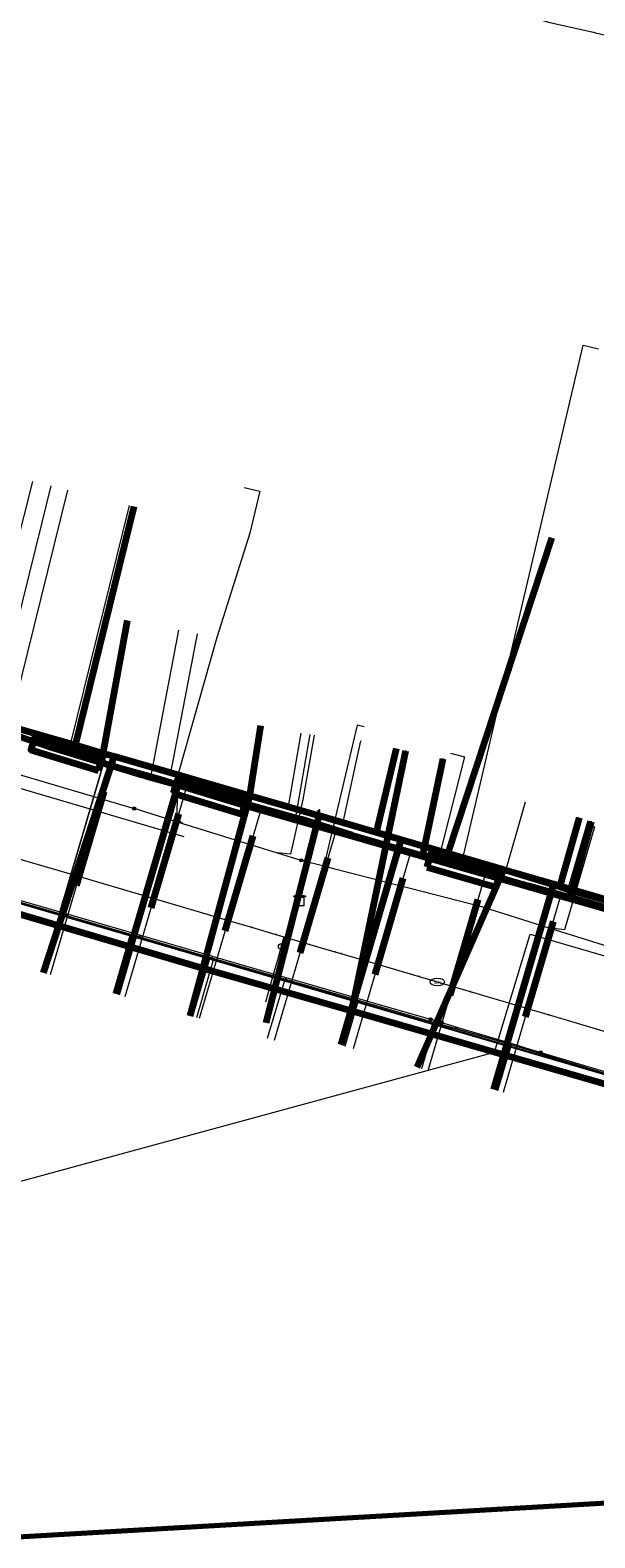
# Model space of a CAD drawing. Extents: x 152558 to 154479, y 462974 to 463683.
# Tile 321 of 638: x 154186 to 154225, y 462974 to 463078. Entities that reach past the tile are written whole.
import ezdxf
from ezdxf.enums import TextEntityAlignment as Align
from ezdxf.lldxf.tags import DXFTag

# ---------------------------------------------------------------- set-up
doc = ezdxf.new("R2010")
doc.units = 0
doc.header["$LTSCALE"] = 0.2
doc.layers.get('0').update_dxf_attribs({"linetype": 'CONTINUOUS'})
for name, color, linetype, lineweight in [('B-RO-KL-DATA_COAXIAAL_7_ZIGGO BV-G', 90, 'KL-DATA-N', 18), ('B-RO-KL-DATA_HULPSTUK_KPN BV-S', 90, 'CONTINUOUS', 25), ('B-RO-KL-DATA_HULPSTUK_REGGEFIBER OPERATOR BV-S', 90, 'CONTINUOUS', 25), ('B-RO-KL-DATA_KABELBED_KPN BV-G', 90, 'CONTINUOUS', 100), ('B-RO-KL-DATA_KABELBED_ZIGGO BV-G', 90, 'CONTINUOUS', 100), ('B-RO-KL-DATA_MANTELBUIS_PVC_1.25_KPN BV-G', 90, 'CONTINUOUS', 100), ('B-RO-KL-DATA_REGGEFIBER OPERATOR BV-G', 90, 'KL-DATA-N', 18), ('B-RO-KL-ET_LS_400 V_STEDIN NETBEHEER BV-G', 190, 'KL-LS-N', 18), ('B-RO-KL-ET_LS_GEMEENTE AMERSFOORT-S', 190, 'CONTINUOUS', 25), ('B-RO-KL-ET_LS_HULPSTUK_STEDIN NETBEHEER BV-S', 190, 'CONTINUOUS', 25), ('B-RO-KL-ET_LS_MANTELBUIS_PVC_125_STEDIN NETBEHEER BV-G', 190, 'CONTINUOUS', 100), ('B-RO-KL-ET_MS_10 KV_STEDIN NETBEHEER BV-G', 130, 'KL-MS-N', 18), ('B-RO-KL-GAS_LD_MANTELBUIS_STEDIN NETBEHEER BV-G', 50, 'CONTINUOUS', 100), ('B-RO-KL-GAS_LD_PE_32_0.1 BAR_STEDIN NETBEHEER BV-G', 50, 'KL-GAS-LD-N', 18), ('B-RO-KL-GAS_LD_PVC_110_0.1 BAR_STEDIN NETBEHEER BV-G', 50, 'KL-GAS-LD-N', 18), ('B-RO-KL-WATER_110_VITENS-G', 170, 'KL-WATER-N', 18), ('B-RO-KL-WATER_150_VITENS-G', 170, 'KL-WATER-N', 18), ('B-RO-KL-WATER_HULPSTUK_VITENS-S', 170, 'CONTINUOUS', 25), ('B-RO-KL-WATER_VITENS-S', 170, 'CONTINUOUS', 25), ('B-RO-OG-INFO_ORIENTATIEPOLYGOON-GV', 7, 'CONTINUOUS', 70), ('B-RO-OG-INFO_VITENS-S', 7, 'CONTINUOUS', 25)]:
    doc.layers.add(name, color=color, linetype=linetype, lineweight=lineweight)
doc.styles.add('NLCS-ISO', font='NLCS-ISO.ttf')
tags = doc.linetypes.add('KL-DATA-N', pattern='A,4,-1,[101,NLCS.SHX,S=0.5,R=0,X=0,Y=0],-1,4,-1,["D",Standard,S=1,R=0,X=-0.25,Y=-0.5],-1.5', length=12.5).pattern_tags.tags
tags[18] = DXFTag(74, 10)
tags = doc.linetypes.add('KL-GAS-LD-N', pattern='A,4,-1,[69,NLCS.SHX,S=0.5,R=0,X=0,Y=0],-1,4,-1,["L",Standard,S=1,R=0,X=0.25,Y=-0.5],-2', length=13).pattern_tags.tags
tags[18] = DXFTag(74, 10)
tags = doc.linetypes.add('KL-LS-N', pattern='A,4,-1,[103,NLCS.SHX,S=0.75,R=0,X=0,Y=0],-1,4,-1,["L",Standard,S=1,R=0,X=0,Y=-0.5],-2', length=13).pattern_tags.tags
tags[18] = DXFTag(74, 10)
tags = doc.linetypes.add('KL-MS-N', pattern='A,4,-1,[103,NLCS.SHX,S=0.75,R=0,X=0,Y=0],-1,4,-1,["M",Standard,S=1,R=0,X=0,Y=-0.5],-2', length=13).pattern_tags.tags
tags[18] = DXFTag(74, 10)
doc.linetypes.add('KL-WATER-N', pattern='A,7,-0.5,[168,NLCS.SHX,S=0.75,R=0,X=0.75,Y=0],-2', length=9.5)

# ---------------------------------------------------------------- blocks, each defined once
blk = doc.blocks.new('SKL-WTB_HULP_MOF-SO')
at = {"linetype": 'ByBlock', "lineweight": 18}
h = blk.add_hatch(color=0, dxfattribs=at)
h.dxf.hatch_style = 1
h.paths.add_polyline_path([(-0.5625, 0, 1), (0.5625, 0, 1)])
at = {"color": 0, "linetype": 'ByBlock', "lineweight": 18}
blk.add_circle((0, 0), 0.5625, dxfattribs=at)
at = {"color": 0, "linetype": 'ByBlock', "lineweight": 18, "style": 'NLCS-ISO', "flags": 1}
for tag, p in [('TYPE', (1.5, 0)), ('OMSCHRIJVING', (1.5, -3)), ('LABEL', (1.5, -1.5))]:
    blk.add_attdef(tag, p, '', height=1, dxfattribs=at)
blk = doc.blocks.new('SKL-WTB_HULP_OVERIG-SO')
at = {"color": 0, "linetype": 'ByBlock', "lineweight": 18}
for points in [[(-0.14, 0.14), (0.14, -0.14)], [(0.14, 0.14), (-0.14, -0.14)]]:
    blk.add_lwpolyline(points, dxfattribs=at)
at = {"color": 0, "linetype": 'ByBlock', "lineweight": 18, "style": 'NLCS-ISO', "flags": 1}
for tag, p in [('TYPE', (1.5, 0)), ('OMSCHRIJVING', (1.5, -3)), ('LABEL', (1.5, -1.5))]:
    blk.add_attdef(tag, p, '', height=1, dxfattribs=at)
blk = doc.blocks.new('SKL-WTB_HULP_TECHNISCH GEBOUW-SO')
at = {"color": 0, "linetype": 'ByBlock', "lineweight": 18}
for points in [[(-2, 1.5), (0, 2), (2, 1.5), (2, 1.18), (-2, 1.18)], [(-1.5, 1.02), (1.5, 1.02), (1.5, -2), (-1.5, -2)]]:
    blk.add_lwpolyline(points, close=True, dxfattribs=at)
at = {"color": 0, "linetype": 'ByBlock', "lineweight": 18, "style": 'NLCS-ISO', "flags": 1}
for tag, p in [('TYPE', (2.5, 0)), ('OMSCHRIJVING', (2.5, -3)), ('LABEL', (2.5, -1.5))]:
    blk.add_attdef(tag, p, '', height=1, dxfattribs=at)
blk = doc.blocks.new('SKL-WTB_HULP_AFSLUITER-SO')
at = {"color": 0, "linetype": 'ByBlock', "lineweight": 18}
blk.add_lwpolyline([(0, 0.8), (0, -0.8)], dxfattribs=at)
blk.add_circle((0, 0), 1, dxfattribs=at)
at = {"color": 0, "linetype": 'ByBlock', "lineweight": 18, "style": 'NLCS-ISO', "flags": 1}
for tag, p in [('TYPE', (1.5, 0)), ('OMSCHRIJVING', (1.5, -3)), ('LABEL', (1.5, -1.5))]:
    blk.add_attdef(tag, p, '', height=1, dxfattribs=at)
blk = doc.blocks.new('SKL-WATER_BRANDKRAAN_BRANDPUT-SO')
at = {"color": 0, "linetype": 'ByBlock', "lineweight": 18}
blk.add_ellipse((0, 0), major_axis=(2.5, 0), ratio=0.54, dxfattribs=at)
at = {"color": 0, "linetype": 'ByBlock', "lineweight": 18, "style": 'NLCS-ISO'}
blk.add_text('bk', height=1.5, dxfattribs=at).set_placement((0.16, 0), align=Align.MIDDLE_CENTER)
blk = doc.blocks.new('SKL-ET_LS_MAST-SO')
for p, q in [((-0.05, 2.07), (0.05, 2.07)), ((-0.05, -2), (0.05, -2))]:
    blk.add_line(p, q)
for points in [[(-0.18, 1.76), (-0.22, 1.76), (-0.22, 1.84), (-0.18, 1.84), (-0.18, 1.79)], [(-0.18, 1.49), (-0.22, 1.49), (-0.22, 1.57), (-0.18, 1.57), (-0.18, 1.52)], [(-0.18, 1.79), (-0.05, 1.79)], [(-0.18, 1.76), (-0.05, 1.76)], [(-0.18, 1.52), (-0.05, 1.52)], [(-0.18, 1.49), (-0.05, 1.49)], [(-0.05, -2), (-0.05, 2.07)], [(0.05, -2), (0.05, 2.07)], [(0.18, 1.92), (0.05, 1.92)], [(0.18, 1.89), (0.05, 1.89)], [(0.18, 1.66), (0.05, 1.66)], [(0.18, 1.63), (0.05, 1.63)], [(0.18, 1.39), (0.05, 1.39)], [(0.18, 1.36), (0.05, 1.36)], [(0.18, 1.89), (0.22, 1.89), (0.22, 1.97), (0.18, 1.97), (0.18, 1.92)], [(0.18, 1.63), (0.22, 1.63), (0.22, 1.71), (0.18, 1.71), (0.18, 1.66)], [(0.18, 1.36), (0.22, 1.36), (0.22, 1.44), (0.18, 1.44), (0.18, 1.39)]]:
    blk.add_lwpolyline(points)
blk = doc.blocks.new('SOG-INFO_OVERIG-SO')
at = {"color": 0, "linetype": 'ByBlock', "lineweight": 18}
for points in [[(-0.14, 0.14), (0.14, -0.14)], [(0.14, 0.14), (-0.14, -0.14)]]:
    blk.add_lwpolyline(points, dxfattribs=at)
at = {"color": 0, "linetype": 'ByBlock', "lineweight": 18, "style": 'NLCS-ISO', "flags": 1}
for tag, p in [('TYPE', (1.5, 0)), ('OMSCHRIJVING', (1.5, -3)), ('LABEL', (1.5, -1.5))]:
    blk.add_attdef(tag, p, '', height=1, dxfattribs=at)

msp = doc.modelspace()

# ---------------------------------------------------------------- linework, layer by layer
at = {"layer": 'B-RO-KL-DATA_COAXIAAL_7_ZIGGO BV-G', "flags": 128}
for points in [[(154193.225, 463045.467), (154189.166, 463028.912), (154184.513, 463030.257), (154183.806, 463030.461), (154181.991, 463030.985), (154177.678, 463032.231), (154173.692, 463033.383), (154172.754, 463033.66), (154171.749, 463033.958), (154169.624, 463034.586), (154162.38, 463036.729), (154158.545, 463037.863), (154149.605, 463040.507), (154149.314, 463040.594), (154149.472, 463041.144), (154149.6, 463041.107)], [(154149.6, 463041.107), (154149.472, 463041.144), (154149.314, 463040.594), (154149.605, 463040.507), (154158.545, 463037.863), (154162.38, 463036.729), (154169.624, 463034.586), (154171.749, 463033.958), (154172.754, 463033.66), (154173.692, 463033.383), (154177.678, 463032.231), (154181.991, 463030.985), (154183.806, 463030.461), (154184.513, 463030.257), (154189.166, 463028.912), (154191.091, 463028.356), (154191.871, 463028.131), (154196.482, 463026.799), (154201.254, 463025.42), (154201.283, 463025.412), (154204.854, 463024.38), (154206.088, 463024.02), (154207.729, 463023.54), (154210.036, 463022.866), (154211.75, 463022.365), (154214.989, 463021.418), (154222.209, 463043.286)], [(154149.6, 463041.107), (154149.472, 463041.144), (154149.314, 463040.594), (154149.605, 463040.507), (154158.545, 463037.863), (154162.38, 463036.729), (154169.624, 463034.586), (154171.749, 463033.958), (154172.754, 463033.66), (154173.692, 463033.383), (154177.678, 463032.231), (154181.991, 463030.985), (154183.806, 463030.461), (154184.513, 463030.257), (154189.166, 463028.912), (154191.091, 463028.356), (154191.871, 463028.131), (154196.482, 463026.799), (154201.254, 463025.42), (154201.283, 463025.412), (154204.854, 463024.38), (154206.088, 463024.02), (154207.729, 463023.54), (154210.036, 463022.866), (154211.75, 463022.365), (154214.989, 463021.418), (154218.227, 463020.472), (154218.87, 463020.284), (154222.308, 463019.28), (154218.156, 463005.074)], [(154149.6, 463041.107), (154149.472, 463041.144), (154149.314, 463040.594), (154149.605, 463040.507), (154158.545, 463037.863), (154162.38, 463036.729), (154169.624, 463034.586), (154171.749, 463033.958), (154172.754, 463033.66), (154173.692, 463033.383), (154177.678, 463032.231), (154181.991, 463030.985), (154183.806, 463030.461), (154184.513, 463030.257), (154189.166, 463028.912), (154191.091, 463028.356), (154191.871, 463028.131), (154196.482, 463026.799), (154201.254, 463025.42), (154201.283, 463025.412), (154204.854, 463024.38), (154206.088, 463024.02), (154207.729, 463023.54), (154210.036, 463022.866), (154211.75, 463022.365), (154214.989, 463021.418), (154218.227, 463020.472), (154218.87, 463020.284), (154212.874, 463006.612)], [(154149.6, 463041.107), (154149.472, 463041.144), (154149.314, 463040.594), (154149.605, 463040.507), (154158.545, 463037.863), (154162.38, 463036.729), (154169.624, 463034.586), (154171.749, 463033.958), (154172.754, 463033.66), (154173.692, 463033.383), (154177.678, 463032.231), (154181.991, 463030.985), (154183.806, 463030.461), (154184.513, 463030.257), (154189.166, 463028.912), (154191.091, 463028.356), (154191.871, 463028.131), (154196.482, 463026.799), (154201.254, 463025.42), (154201.283, 463025.412), (154204.854, 463024.38), (154206.088, 463024.02), (154207.729, 463023.54), (154210.036, 463022.866), (154211.75, 463022.365), (154207.596, 463008.153)], [(154149.6, 463041.107), (154149.472, 463041.144), (154149.314, 463040.594), (154149.605, 463040.507), (154158.545, 463037.863), (154162.38, 463036.729), (154169.624, 463034.586), (154171.749, 463033.958), (154172.754, 463033.66), (154173.692, 463033.383), (154177.678, 463032.231), (154181.991, 463030.985), (154183.806, 463030.461), (154184.513, 463030.257), (154189.166, 463028.912), (154191.091, 463028.356), (154191.871, 463028.131), (154196.482, 463026.799), (154201.254, 463025.42), (154201.283, 463025.412), (154204.854, 463024.38), (154206.088, 463024.02), (154202.415, 463009.675)], [(154149.6, 463041.107), (154149.472, 463041.144), (154149.314, 463040.594), (154149.605, 463040.507), (154158.545, 463037.863), (154162.38, 463036.729), (154169.624, 463034.586), (154171.749, 463033.958), (154172.754, 463033.66), (154173.692, 463033.383), (154177.678, 463032.231), (154181.991, 463030.985), (154183.806, 463030.461), (154184.513, 463030.257), (154189.166, 463028.912), (154191.091, 463028.356), (154191.871, 463028.131), (154196.482, 463026.799), (154201.254, 463025.42), (154201.283, 463025.412), (154197.143, 463010.173)], [(154149.6, 463041.107), (154149.472, 463041.144), (154149.314, 463040.594), (154149.605, 463040.507), (154158.545, 463037.863), (154162.38, 463036.729), (154169.624, 463034.586), (154171.749, 463033.958), (154172.754, 463033.66), (154173.692, 463033.383), (154177.678, 463032.231), (154181.991, 463030.985), (154183.806, 463030.461), (154184.513, 463030.257), (154189.166, 463028.912), (154191.091, 463028.356), (154191.871, 463028.131), (154196.482, 463026.799), (154192.057, 463011.66)], [(154149.6, 463041.107), (154149.472, 463041.144), (154149.314, 463040.594), (154149.605, 463040.507), (154158.545, 463037.863), (154162.38, 463036.729), (154169.624, 463034.586), (154171.749, 463033.958), (154172.754, 463033.66), (154173.692, 463033.383), (154177.678, 463032.231), (154181.991, 463030.985), (154183.806, 463030.461), (154184.513, 463030.257), (154189.166, 463028.912), (154191.091, 463028.356), (154191.871, 463028.131), (154186.97, 463013.146)], [(154149.6, 463041.107), (154149.472, 463041.144), (154149.314, 463040.594), (154149.605, 463040.507), (154158.545, 463037.863), (154162.38, 463036.729), (154169.624, 463034.586), (154171.749, 463033.958), (154172.754, 463033.66), (154173.692, 463033.383), (154177.678, 463032.231), (154181.991, 463030.985), (154183.806, 463030.461), (154184.513, 463030.257), (154189.166, 463028.912), (154191.091, 463028.356), (154191.871, 463028.131), (154196.482, 463026.799), (154201.254, 463025.42), (154201.283, 463025.412), (154204.854, 463024.38), (154206.088, 463024.02), (154207.729, 463023.54), (154210.036, 463022.866), (154211.75, 463022.365), (154214.989, 463021.418), (154218.227, 463020.472), (154218.87, 463020.284), (154222.308, 463019.28), (154222.76, 463019.148), (154224.101, 463023.883)], [(154149.6, 463041.107), (154149.472, 463041.144), (154149.314, 463040.594), (154149.605, 463040.507), (154158.545, 463037.863), (154162.38, 463036.729), (154169.624, 463034.586), (154171.749, 463033.958), (154172.754, 463033.66), (154173.692, 463033.383), (154177.678, 463032.231), (154181.991, 463030.985), (154183.806, 463030.461), (154184.513, 463030.257), (154189.166, 463028.912), (154191.091, 463028.356), (154191.871, 463028.131), (154196.482, 463026.799), (154201.254, 463025.42), (154201.283, 463025.412), (154204.854, 463024.38), (154206.088, 463024.02), (154207.729, 463023.54), (154210.036, 463022.866), (154211.404, 463028.687)], [(154149.6, 463041.107), (154149.472, 463041.144), (154149.314, 463040.594), (154149.605, 463040.507), (154158.545, 463037.863), (154162.38, 463036.729), (154169.624, 463034.586), (154171.749, 463033.958), (154172.754, 463033.66), (154173.692, 463033.383), (154177.678, 463032.231), (154181.991, 463030.985), (154183.806, 463030.461), (154184.513, 463030.257), (154189.166, 463028.912), (154191.091, 463028.356), (154191.871, 463028.131), (154196.482, 463026.799), (154201.254, 463025.42), (154202.02, 463030.257)], [(154192.774, 463037.566), (154191.091, 463028.356), (154189.166, 463028.912), (154184.513, 463030.257), (154183.806, 463030.461), (154181.991, 463030.985), (154177.678, 463032.231), (154173.692, 463033.383), (154172.754, 463033.66), (154171.749, 463033.958), (154169.624, 463034.586), (154162.38, 463036.729), (154158.545, 463037.863), (154149.605, 463040.507), (154149.314, 463040.594), (154149.472, 463041.144), (154149.6, 463041.107)]]:
    msp.add_lwpolyline(points, dxfattribs=at)
at = {"layer": 'B-RO-KL-DATA_KABELBED_KPN BV-G', "flags": 128}
for points in [[(154172.974, 463033.755), (154174.067, 463033.379), (154187.302, 463028.834)], [(154187.302, 463028.834), (154187.335, 463028.823), (154193.893, 463026.839), (154194.02, 463026.803)], [(154206.078, 463011.155), (154208.337, 463010.504), (154210.728, 463021.995), (154212.089, 463028.533)], [(154212.882, 463021.378), (154213.265, 463021.268), (154214.675, 463027.971)], [(154155.708, 463027.354), (154155.731, 463027.348), (154156.196, 463027.177), (154156.645, 463026.969), (154157.076, 463026.724), (154157.485, 463026.445), (154158.524, 463025.641), (154158.646, 463025.538), (154158.887, 463025.336), (154159.431, 463024.894), (154162.292, 463024.031), (154164.959, 463023.226), (154169.475, 463021.895), (154198.728, 463013.272), (154206.078, 463011.155), (154208.337, 463010.504), (154246.204, 462999.598)], [(154194.02, 463026.803), (154204.807, 463023.796), (154208.335, 463022.681), (154210.728, 463021.995), (154212.882, 463021.378), (154213.265, 463021.268), (154220.553, 463019.179)], [(154208.335, 463022.681), (154204.807, 463023.796), (154204.803, 463023.797)], [(154223.09, 463018.463), (154223.46, 463018.359), (154224.948, 463023.632)], [(154250.873, 463010.639), (154250.399, 463010.776), (154247.901, 463011.474), (154244.586, 463012.4), (154240.151, 463013.651), (154239.09, 463013.95), (154234.88, 463015.138), (154228.815, 463016.849), (154223.46, 463018.359), (154223.09, 463018.463), (154220.553, 463019.179)]]:
    msp.add_lwpolyline(points, dxfattribs=at)
at = {"layer": 'B-RO-KL-DATA_KABELBED_ZIGGO BV-G', "flags": 128}
for points in [[(154193.225, 463045.467), (154189.166, 463028.912)], [(154214.989, 463021.418), (154222.209, 463043.286)], [(154192.774, 463037.566), (154191.091, 463028.356)], [(154189.166, 463028.912), (154184.513, 463030.257)], [(154202.02, 463030.257), (154201.254, 463025.42)], [(154191.091, 463028.356), (154189.166, 463028.912)], [(154186.97, 463013.146), (154191.871, 463028.131)], [(154191.871, 463028.131), (154191.091, 463028.356)], [(154196.482, 463026.799), (154191.871, 463028.131)], [(154211.404, 463028.687), (154210.036, 463022.866)], [(154192.057, 463011.66), (154196.482, 463026.799)], [(154201.254, 463025.42), (154196.482, 463026.799)], [(154197.143, 463010.173), (154201.283, 463025.412)], [(154201.283, 463025.412), (154201.254, 463025.42)], [(154206.088, 463024.02), (154201.283, 463025.412)], [(154202.415, 463009.675), (154206.088, 463024.02)], [(154210.036, 463022.866), (154206.088, 463024.02)], [(154224.101, 463023.883), (154222.76, 463019.148)], [(154211.75, 463022.365), (154210.036, 463022.866)], [(154207.596, 463008.153), (154211.75, 463022.365)], [(154214.989, 463021.418), (154211.75, 463022.365)], [(154229.191, 463022.4), (154227.848, 463017.661), (154222.76, 463019.148)], [(154218.87, 463020.284), (154214.989, 463021.418)], [(154212.874, 463006.612), (154218.87, 463020.284)], [(154222.308, 463019.28), (154218.87, 463020.284)], [(154222.308, 463019.28), (154218.156, 463005.074)], [(154222.76, 463019.148), (154222.308, 463019.28)]]:
    msp.add_lwpolyline(points, dxfattribs=at)
at = {"layer": 'B-RO-KL-DATA_MANTELBUIS_PVC_1.25_KPN BV-G', "flags": 128}
msp.add_lwpolyline([(154208.335, 463022.681), (154204.807, 463023.796), (154204.803, 463023.797)], dxfattribs=at)
at = {"layer": 'B-RO-KL-DATA_REGGEFIBER OPERATOR BV-G', "flags": 128}
for points in [[(154215.999, 463020.97), (154224.369, 463056.633), (154225.427, 463056.373)], [(154130.506, 463053.873), (154128.397, 463046.939), (154135.886, 463044.669), (154144.145, 463042.165), (154146.322, 463041.503), (154152.652, 463039.662), (154177.681, 463032.329), (154181.988, 463031.05), (154188.871, 463029.067), (154191.333, 463028.357)], [(154188.871, 463029.067), (154192.942, 463045.536)], [(154195.805, 463027.015), (154197.643, 463036.626)], [(154181.988, 463031.05), (154188.871, 463029.067)], [(154188.871, 463029.067), (154191.333, 463028.357)], [(154203.95, 463024.667), (154204.841, 463029.764)], [(154207.745, 463023.597), (154208.966, 463029.212)], [(154208.966, 463029.212), (154209, 463029.2)], [(154188.074, 463017.252), (154188.313, 463018.086), (154188.44, 463018.445), (154190.766, 463026.389), (154191.333, 463028.357)], [(154191.333, 463028.357), (154190.766, 463026.389), (154188.44, 463018.445), (154188.313, 463018.086), (154188.074, 463017.252), (154188.25, 463017.201), (154193.009, 463015.82), (154198.786, 463014.144), (154208.618, 463011.292), (154213.987, 463009.734), (154219.363, 463008.174), (154248.296, 462999.381), (154250.537, 462998.637), (154268.596, 462993.238), (154265.68, 462986.513), (154265.888, 462984.633), (154247.047, 462977.633)], [(154191.333, 463028.357), (154193.065, 463027.857), (154193.073, 463027.855)], [(154191.333, 463028.357), (154193.065, 463027.857)], [(154193.073, 463027.855), (154195.805, 463027.015)], [(154195.805, 463027.015), (154203.95, 463024.667)], [(154203.95, 463024.667), (154207.745, 463023.597)], [(154207.745, 463023.597), (154215.999, 463020.97)], [(154222.546, 463018.984), (154223.978, 463023.914)], [(154223.27, 463018.745), (154224.708, 463023.701)], [(154223.978, 463023.914), (154224, 463023.9)], [(154215.999, 463020.97), (154222.546, 463018.984)], [(154182.573, 463018.848), (154188.074, 463017.252)], [(154222.546, 463018.984), (154223.27, 463018.745)], [(154223.27, 463018.745), (154230.902, 463016.565)], [(154187.075, 463013.152), (154188.25, 463017.201)], [(154188.074, 463017.252), (154188.25, 463017.201)], [(154188.25, 463017.201), (154193.009, 463015.82)], [(154191.828, 463011.754), (154193.009, 463015.82)], [(154193.009, 463015.82), (154198.786, 463014.145)], [(154197.599, 463010.056), (154198.786, 463014.145)], [(154198.786, 463014.145), (154208.618, 463011.292)], [(154207.698, 463008.125), (154208.618, 463011.292)], [(154208.618, 463011.292), (154213.987, 463009.734)], [(154213.064, 463006.56), (154213.987, 463009.734)], [(154218.438, 463004.994), (154219.363, 463008.174), (154213.987, 463009.734)]]:
    msp.add_lwpolyline(points, dxfattribs=at)
at = {"layer": 'B-RO-KL-ET_LS_400 V_STEDIN NETBEHEER BV-G', "flags": 128}
for points in [[(154145.367, 463076.406), (154147.026, 463081.713), (154147.056, 463081.808), (154147.318, 463082.648), (154148.378, 463085.833), (154148.577, 463086.431), (154148.64, 463086.623), (154148.748, 463086.947), (154149.744, 463089.941), (154149.921, 463090.174), (154151.472, 463091.508), (154152.704, 463092.524), (154153.458, 463092.914), (154153.814, 463093.098), (154153.94, 463093.163), (154154.328, 463093.364), (154155.916, 463093.942), (154157.269, 463094.441), (154157.725, 463094.59), (154159.761, 463095.255), (154161.695, 463095.72), (154162.226, 463095.886), (154163.598, 463096.174), (154165.558, 463096.174), (154167.126, 463095.991), (154168.387, 463095.728), (154169.885, 463096.458), (154172.763, 463095.634), (154173.549, 463095.41), (154173.638, 463095.384), (154174.737, 463095.069), (154174.798, 463095.051), (154175.798, 463094.765), (154176.983, 463094.426), (154180.107, 463093.532), (154180.661, 463090.742), (154184.085, 463089.753), (154187.413, 463088.791), (154189.889, 463088.075), (154195.96, 463086.321), (154198.007, 463085.731), (154201.751, 463084.683), (154205.016, 463083.769), (154205.03, 463083.765), (154206.787, 463083.273), (154207.834, 463082.98), (154211.099, 463082.066), (154211.527, 463081.946), (154212.731, 463081.609), (154215.995, 463080.695), (154217.537, 463080.263), (154219.741, 463079.646), (154222.07, 463078.994), (154225.096, 463078.313), (154225.228, 463078.283), (154230.925, 463077.001), (154231.292, 463076.918), (154232.348, 463078.633), (154235.406, 463083.598), (154237.291, 463086.659), (154237.424, 463086.948), (154237.629, 463087.648), (154237.797, 463088.717), (154237.965, 463089.4), (154238.123, 463089.808), (154238.639, 463091.281), (154239.23, 463092.97), (154240.391, 463096.286), (154241.008, 463098.048), (154242.489, 463102.279), (154243.097, 463104.016), (154243.954, 463106.464), (154244.382, 463107.687), (154244.821, 463108.939), (154245.187, 463109.985), (154246.283, 463113.114), (154246.356, 463113.323), (154246.959, 463115.044), (154246.965, 463115.062), (154248.273, 463118.805), (154248.281, 463118.829), (154248.75, 463120.178), (154249.044, 463121.026), (154249.801, 463123.207), (154250.307, 463124.662), (154251.119, 463127.001), (154251.153, 463127.097), (154252.131, 463129.916), (154252.711, 463131.585), (154252.884, 463132.082), (154254.034, 463135.395), (154254.649, 463137.164), (154255.931, 463140.856), (154256.101, 463141.346), (154256.724, 463143.138), (154257.676, 463145.88), (154257.873, 463146.447)], [(154288.604, 462999.475), (154288.212, 462999.43), (154285.675, 463000.184), (154277.779, 463002.532), (154272.814, 463004.009), (154270.627, 463004.629), (154265.736, 463006.016), (154261.772, 463007.14), (154257.006, 463008.503), (154255.004, 463009.078), (154251.708, 463010.026), (154251.372, 463010.123), (154242.864, 463012.567), (154237.98, 463013.971), (154234.019, 463015.109), (154228.87, 463016.589), (154224.909, 463017.728), (154220.915, 463018.876), (154220.684, 463018.942), (154215.893, 463020.318), (154210.39, 463021.895), (154202.964, 463024.024), (154202.733, 463024.09), (154200.449, 463024.745), (154185.316, 463029.36), (154180.182, 463030.926), (154175.329, 463032.406), (154171.626, 463033.535), (154169.565, 463034.141), (154168.71, 463034.392), (154165.382, 463035.37), (154162.535, 463036.206), (154162.426, 463036.238), (154157.553, 463037.67), (154157.392, 463037.717), (154151.218, 463039.53), (154146.345, 463040.962), (154136.939, 463043.725), (154139.266, 463051.929), (154139.524, 463052.837), (154144.814, 463071.482), (154145.027, 463072.358)], [(154186.216, 463047.199), (154181.419, 463028.246), (154180.523, 463028.324), (154180.517, 463028.305)], [(154187.478, 463046.887), (154186.853, 463044.358)], [(154200.886, 463046.773), (154201.957, 463046.52), (154201.268, 463043.601), (154198.99, 463036.372), (154196.297, 463026.936), (154196.185, 463023.828), (154196.633, 463023.5), (154196.627, 463023.481)], [(154186.853, 463044.358), (154183.284, 463029.928)], [(154146.149, 463038.499), (154174.871, 463029.98), (154180.517, 463028.305), (154193.258, 463024.526)], [(154168.639, 463034.36), (154170.653, 463033.769), (154183.284, 463029.928), (154200.435, 463024.697), (154217.992, 463019.664), (154235.629, 463014.595), (154260.197, 463007.534), (154271.652, 463004.286), (154272.8, 463003.961), (154306.7, 462993.88), (154307.904, 462993.058), (154308.502, 462992.35), (154308.571, 462992.229)], [(154209.191, 463030.186), (154208.704, 463030.301), (154206.409, 463020.537)], [(154205.735, 463029.607), (154204.956, 463025.147), (154204.093, 463021.375), (154203.198, 463021.464), (154203.192, 463021.445)], [(154204.842, 463020.941), (154203.192, 463021.445), (154196.627, 463023.481), (154193.258, 463024.526)], [(154224.852, 463023.66), (154224.796, 463023.468), (154225.153, 463023.26)], [(154225.153, 463023.26), (154223.083, 463016.131), (154222.102, 463016.249), (154222.096, 463016.23)], [(154281.198, 462999.767), (154277.198, 463000.867), (154272.687, 463002.095), (154265.629, 463004.016), (154249.265, 463008.469), (154242.483, 463010.315), (154231.014, 463013.436), (154222.096, 463016.23), (154217.421, 463017.695), (154207.259, 463020.317), (154206.409, 463020.537), (154204.842, 463020.941)], [(154183.212, 463018.785), (154187.476, 463017.55), (154188.676, 463017.203), (154193.546, 463015.793), (154193.774, 463015.727), (154198.694, 463014.302), (154198.743, 463014.288), (154203.843, 463012.811), (154204.497, 463012.621), (154208.647, 463011.419), (154210.299, 463010.941), (154213.803, 463009.926)], [(154186.972, 463013.183), (154188.139, 463017.15), (154188.67, 463017.184), (154188.676, 463017.203)], [(154192.064, 463011.684), (154193.237, 463015.674), (154193.768, 463015.708), (154193.774, 463015.727)], [(154197.314, 463010.14), (154198.494, 463014.152), (154198.743, 463014.288)], [(154202.503, 463008.613), (154203.69, 463012.646), (154203.843, 463012.811)], [(154207.879, 463008.072), (154208.783, 463011.172), (154208.647, 463011.419)], [(154213.188, 463006.524), (154214.093, 463009.63), (154215.146, 463009.312), (154215.682, 463009.363)], [(154213.803, 463009.926), (154214.565, 463009.698)], [(154214.565, 463009.698), (154215.249, 463009.493), (154215.682, 463009.363), (154219.418, 463008.242), (154220.386, 463007.951), (154221.427, 463007.639)], [(154218.468, 463004.985), (154219.418, 463008.242)], [(154221.427, 463007.639), (154227.948, 463005.682), (154243.629, 463000.821)]]:
    msp.add_lwpolyline(points, dxfattribs=at)
at = {"layer": 'B-RO-KL-ET_LS_MANTELBUIS_PVC_125_STEDIN NETBEHEER BV-G', "flags": 128}
for points in [[(154190.796, 463027.166), (154191.088, 463028.122), (154186.402, 463029.551), (154186.11, 463028.595), (154190.796, 463027.166)], [(154195.963, 463025.591), (154200.745, 463024.141), (154201.035, 463025.097), (154196.253, 463026.547), (154195.963, 463025.591)], [(154213.541, 463020.471), (154218.352, 463019.092), (154218.628, 463020.054), (154213.817, 463021.433), (154213.541, 463020.471)]]:
    msp.add_lwpolyline(points, dxfattribs=at)
at = {"layer": 'B-RO-KL-ET_MS_10 KV_STEDIN NETBEHEER BV-G', "flags": 128}
for points in [[(154196.718, 463022.562), (154129.767, 463042.284), (154129.194, 463042.536), (154128.745, 463042.938), (154128.52, 463043.398)], [(154125.171, 463035.386), (154165.075, 463023.609), (154166.111, 463023.553), (154242.513, 463001.233), (154246.777, 463000), (154282.074, 462989.364), (154286.063, 462979.882)], [(154286.119, 462979.885), (154282.111, 462989.405), (154246.813, 463000.042), (154242.769, 463001.21), (154166.119, 463023.603), (154165.083, 463023.659), (154126.026, 463035.185)], [(154168.649, 463021.679), (154167.713, 463020.083), (154163.739, 462996.399), (154171.885, 462995.032), (154218.233, 463007.651), (154220.703, 463015.82), (154293.071, 462994.752)]]:
    msp.add_lwpolyline(points, dxfattribs=at)
at = {"layer": 'B-RO-KL-GAS_LD_MANTELBUIS_STEDIN NETBEHEER BV-G', "flags": 128}
for points in [[(154189.264, 463019.201), (154191.178, 463025.704)], [(154194.448, 463017.662), (154196.359, 463024.16)], [(154199.574, 463016.05), (154201.511, 463022.631)], [(154204.77, 463014.544), (154206.702, 463021.108)], [(154209.953, 463013.041), (154211.899, 463019.717)], [(154215.156, 463011.59), (154217.091, 463018.228)], [(154220.373, 463010.089), (154222.305, 463016.714)]]:
    msp.add_lwpolyline(points, dxfattribs=at)
at = {"layer": 'B-RO-KL-GAS_LD_PE_32_0.1 BAR_STEDIN NETBEHEER BV-G', "flags": 128}
for points in [[(154188.643, 463046.599), (154184.48, 463029.757)], [(154196.338, 463036.88), (154194.435, 463026.926)], [(154205.44, 463029.659), (154204.44, 463023.938)], [(154215.19, 463028.37), (154216.159, 463028.123), (154214.345, 463021.028)], [(154187.451, 463013.042), (154191.76, 463027.68)], [(154192.64, 463011.515), (154196.892, 463025.974), (154197.808, 463025.899)], [(154197.793, 463009.999), (154202.099, 463024.629)], [(154220.363, 463024.963), (154218.842, 463019.724)], [(154202.982, 463008.472), (154207.232, 463022.906), (154206.423, 463023.353)], [(154208.455, 463007.904), (154212.442, 463021.581)], [(154213.641, 463006.392), (154217.574, 463019.883), (154218.973, 463019.686)], [(154218.852, 463004.873), (154222.831, 463018.515)]]:
    msp.add_lwpolyline(points, dxfattribs=at)
at = {"layer": 'B-RO-KL-GAS_LD_PVC_110_0.1 BAR_STEDIN NETBEHEER BV-G', "flags": 128}
msp.add_lwpolyline([(154128.137, 463046.698), (154135.316, 463044.398), (154139.402, 463043.24), (154141.362, 463042.667), (154145.023, 463041.597), (154145.053, 463041.588), (154146.011, 463041.308), (154146.656, 463041.12), (154149.742, 463040.218), (154152.505, 463039.41), (154155.542, 463038.523), (154160.846, 463036.974), (154164.989, 463035.764), (154165.373, 463035.652), (154167.667, 463034.982), (154171.974, 463033.656), (154173.723, 463033.118), (154174.166, 463032.982), (154179.07, 463031.461), (154179.414, 463031.353), (154182.531, 463030.371), (154183.474, 463030.074), (154184.18, 463029.852), (154184.48, 463029.757), (154184.562, 463029.731), (154185.249, 463029.515), (154186.408, 463029.188), (154191.484, 463027.758), (154191.76, 463027.68), (154194.435, 463026.926), (154195.086, 463026.743), (154197.061, 463026.131), (154197.808, 463025.899), (154201.948, 463024.673), (154202.003, 463024.657), (154202.099, 463024.629), (154204.44, 463023.938), (154206.423, 463023.353), (154207.484, 463023.04), (154208.391, 463022.772), (154212.442, 463021.581), (154214.112, 463021.096), (154214.345, 463021.028), (154218.727, 463019.757), (154218.796, 463019.737), (154218.842, 463019.724), (154218.973, 463019.686), (154222.831, 463018.515), (154223.876, 463018.197), (154224.127, 463018.121), (154226.258, 463017.473), (154228.458, 463016.804), (154229.446, 463016.503), (154233.083, 463015.404), (154234.978, 463014.866), (154236.825, 463014.342), (154236.999, 463014.293), (154241.031, 463013.143), (154243.898, 463012.319), (154248.228, 463011.076), (154248.652, 463010.954), (154249.164, 463010.807), (154250.572, 463010.403), (154252.806, 463009.761), (154256.059, 463008.827), (154256.075, 463008.822), (154261.367, 463007.303), (154262.727, 463006.912), (154263.28, 463006.779), (154264.412, 463006.508), (154265.134, 463006.335), (154266.797, 463005.936), (154269.41, 463005.221), (154272.598, 463004.349), (154273.566, 463004.084), (154274.712, 463003.77), (154275.254, 463003.622), (154276.382, 463003.313), (154281.904, 463001.822), (154283.394, 463001.327), (154285.343, 463000.749), (154285.525, 463000.696), (154288.756, 462999.958), (154291.673, 462999.292)], dxfattribs=at)
at = {"layer": 'B-RO-KL-WATER_110_VITENS-G', "flags": 128}
for points in [[(154203.085, 463015.806), (154203.641, 463015.642)], [(154203.641, 463015.642), (154203.451, 463014.968)], [(154203.641, 463015.642), (154205.437, 463015.114)], [(154203.451, 463014.968), (154203.186, 463014.025), (154203.016, 463013.42), (154202.367, 463011.118)]]:
    msp.add_lwpolyline(points, dxfattribs=at)
at = {"layer": 'B-RO-KL-WATER_150_VITENS-G', "flags": 128}
for points in [[(154126.089, 463038.488), (154126.846, 463038.265), (154130.962, 463037.052), (154137.402, 463035.155), (154140.34, 463034.29), (154141.732, 463033.88), (154144.05, 463033.197), (154146.875, 463032.365), (154148.921, 463031.762), (154151.64, 463030.961), (154155.095, 463029.944), (154155.257, 463029.896), (154155.592, 463029.797), (154157.765, 463029.157), (154159.543, 463028.633), (154160.128, 463028.461), (154160.234, 463028.43), (154164.415, 463027.198), (154166.19, 463026.675), (154167.217, 463026.372), (154172.303, 463024.874), (154175.514, 463023.928), (154177.448, 463023.358), (154179.684, 463022.7), (154182.318, 463021.924), (154184.559, 463021.264), (154189.702, 463019.749), (154198.383, 463017.191), (154199.537, 463016.851), (154201.392, 463016.305), (154203.085, 463015.806)], [(154205.437, 463015.114), (154207.172, 463014.603), (154207.587, 463014.481), (154209.958, 463013.783), (154212.999, 463012.887), (154214.26, 463012.516)], [(154214.26, 463012.516), (154216.536, 463011.846), (154216.538, 463011.845), (154221.69, 463010.328), (154221.953, 463010.251), (154226.825, 463008.817), (154231.048, 463007.574), (154235.92, 463006.14), (154238.681, 463005.327), (154244.585, 463003.589)]]:
    msp.add_lwpolyline(points, dxfattribs=at)
at = {"layer": 'B-RO-OG-INFO_ORIENTATIEPOLYGOON-GV', "flags": 128}
msp.add_lwpolyline([(152558, 463387), (153001, 463152), (154184, 462974), (154479, 462991), (154348, 463253), (154416, 463495), (154184, 463676), (154096, 463676), (153945, 463663), (153854, 463451), (153015, 463683), (152584, 463595)], close=True, dxfattribs=at)

# ---------------------------------------------------------------- block references
at = {"layer": 'B-RO-KL-DATA_HULPSTUK_KPN BV-S', "xscale": 0.2, "yscale": 0.2, "zscale": 0.2}
for name, p in [('SKL-WTB_HULP_OVERIG-SO', (154187.302, 463028.834)), ('SKL-WTB_HULP_OVERIG-SO', (154187.302, 463028.834)), ('SKL-WTB_HULP_OVERIG-SO', (154212.089, 463028.533)), ('SKL-WTB_HULP_OVERIG-SO', (154214.675, 463027.971)), ('SKL-WTB_HULP_OVERIG-SO', (154194.02, 463026.803)), ('SKL-WTB_HULP_OVERIG-SO', (154194.02, 463026.803)), ('SKL-WTB_HULP_OVERIG-SO', (154224.948, 463023.632)), ('SKL-WTB_HULP_MOF-SO', (154212.882, 463021.378)), ('SKL-WTB_HULP_OVERIG-SO', (154212.882, 463021.378)), ('SKL-WTB_HULP_OVERIG-SO', (154220.553, 463019.179)), ('SKL-WTB_HULP_OVERIG-SO', (154220.553, 463019.179)), ('SKL-WTB_HULP_MOF-SO', (154223.09, 463018.463)), ('SKL-WTB_HULP_OVERIG-SO', (154223.09, 463018.463)), ('SKL-WTB_HULP_MOF-SO', (154206.078, 463011.155)), ('SKL-WTB_HULP_OVERIG-SO', (154206.078, 463011.155))]:
    msp.add_blockref(name, p, dxfattribs=at)
at = {"layer": 'B-RO-KL-DATA_HULPSTUK_REGGEFIBER OPERATOR BV-S', "xscale": 0.2, "yscale": 0.2, "zscale": 0.2}
msp.add_blockref('SKL-WTB_HULP_OVERIG-SO', (154193.065, 463027.857), dxfattribs=at)
at = {"layer": 'B-RO-KL-ET_LS_GEMEENTE AMERSFOORT-S', "xscale": 0.2, "yscale": 0.2, "zscale": 0.2}
msp.add_blockref('SKL-ET_LS_MAST-SO', (154206.048, 463024.013), dxfattribs=at)
at = {"layer": 'B-RO-KL-ET_LS_HULPSTUK_STEDIN NETBEHEER BV-S', "xscale": 0.2, "yscale": 0.2, "zscale": 0.2}
for p in [(154193.258, 463024.526), (154204.842, 463020.941), (154213.803, 463009.926), (154214.565, 463009.698), (154221.427, 463007.639)]:
    msp.add_blockref('SKL-WTB_HULP_MOF-SO', p, dxfattribs=at)
at = {"layer": 'B-RO-KL-WATER_HULPSTUK_VITENS-S', "xscale": 0.2, "yscale": 0.2, "zscale": 0.2}
for name, p in [('SKL-WTB_HULP_OVERIG-SO', (154189.702, 463019.749)), ('SKL-WTB_HULP_TECHNISCH GEBOUW-SO', (154204.72, 463018.183)), ('SKL-WTB_HULP_OVERIG-SO', (154198.383, 463017.191)), ('SKL-WTB_HULP_OVERIG-SO', (154199.537, 463016.851)), ('SKL-WTB_HULP_OVERIG-SO', (154201.392, 463016.305)), ('SKL-WTB_HULP_OVERIG-SO', (154203.085, 463015.806)), ('SKL-WTB_HULP_AFSLUITER-SO', (154203.451, 463014.968)), ('SKL-WTB_HULP_OVERIG-SO', (154205.437, 463015.114)), ('SKL-WTB_HULP_OVERIG-SO', (154207.172, 463014.603)), ('SKL-WTB_HULP_OVERIG-SO', (154207.587, 463014.481)), ('SKL-WTB_HULP_OVERIG-SO', (154209.958, 463013.783)), ('SKL-WTB_HULP_OVERIG-SO', (154212.999, 463012.887)), ('SKL-WTB_HULP_OVERIG-SO', (154216.536, 463011.846)), ('SKL-WTB_HULP_OVERIG-SO', (154216.538, 463011.845)), ('SKL-WTB_HULP_OVERIG-SO', (154221.69, 463010.328)), ('SKL-WTB_HULP_OVERIG-SO', (154221.953, 463010.251))]:
    msp.add_blockref(name, p, dxfattribs=at)
at = {"layer": 'B-RO-KL-WATER_VITENS-S', "xscale": 0.2, "yscale": 0.2, "zscale": 0.2}
msp.add_blockref('SKL-WATER_BRANDKRAAN_BRANDPUT-SO', (154214.26, 463012.516), dxfattribs=at)
at = {"layer": 'B-RO-OG-INFO_VITENS-S', "xscale": 0.2, "yscale": 0.2, "zscale": 0.2}
msp.add_blockref('SOG-INFO_OVERIG-SO', (154216.536, 463011.846), dxfattribs=at)

doc.saveas('drawing.dxf')
